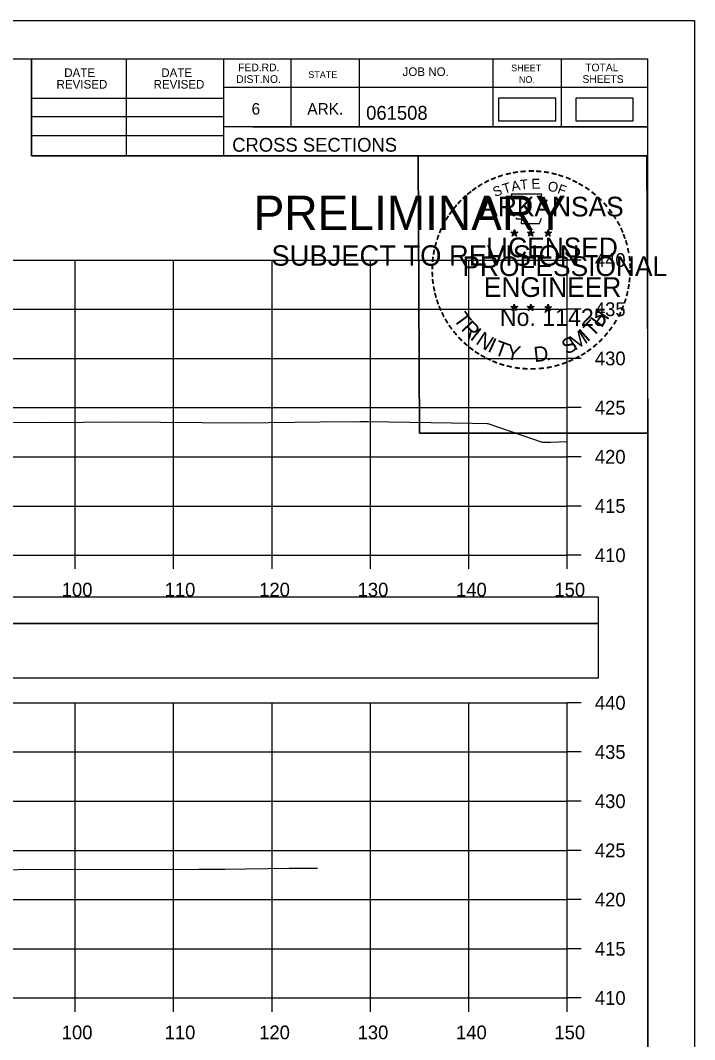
# Model space of a CAD drawing. Extents: x 1371057 to 1372761, y 380005 to 390517.
# Drawn here: x 1371655.3 to 1371723.8, y 387368.3 to 387471.9 of the extents above; entities that cross this region are included whole.
import ezdxf

# ---------------------------------------------------------------- set-up
doc = ezdxf.new("R2010")
doc.units = 0
for name, color, linetype in [('R_Axis', 7, 'Continuous'), ('R_Axis Annot', 7, 'Continuous'), ('R_Border', 7, 'Continuous'), ('R_Border PE', 7, 'Continuous'), ('R_Border Prem', 7, 'Continuous'), ('R_Detour', 7, 'Continuous'), ('R_Dimension', 7, 'Continuous'), ('R_Exist Surface', 7, 'Continuous'), ('R_Grid', 7, 'Continuous'), ('R_No Plot', 7, 'Continuous')]:
    doc.layers.add(name, color=color, linetype=linetype)

msp = doc.modelspace()

# ---------------------------------------------------------------- linework, layer by layer
at = {"layer": 'R_Axis'}
for p, q in [((1371710.87, 387417.55), (1371710.87, 387447.55)), ((1371712.27, 387447.55), (1371710.87, 387447.55)), ((1371712.27, 387442.55), (1371710.87, 387442.55)), ((1371712.27, 387437.55), (1371710.87, 387437.55)), ((1371712.27, 387432.55), (1371710.87, 387432.55)), ((1371712.27, 387427.55), (1371710.87, 387427.55)), ((1371712.27, 387422.55), (1371710.87, 387422.55)), ((1371410.87, 387417.55), (1371710.87, 387417.55)), ((1371660.87, 387416.15), (1371660.87, 387417.55)), ((1371670.87, 387416.15), (1371670.87, 387417.55)), ((1371680.87, 387416.15), (1371680.87, 387417.55)), ((1371690.87, 387416.15), (1371690.87, 387417.55)), ((1371700.87, 387416.15), (1371700.87, 387417.55)), ((1371710.87, 387416.15), (1371710.87, 387417.55)), ((1371712.27, 387417.55), (1371710.87, 387417.55)), ((1371710.87, 387372.55), (1371710.87, 387402.55)), ((1371712.27, 387402.55), (1371710.87, 387402.55)), ((1371712.27, 387397.55), (1371710.87, 387397.55)), ((1371712.27, 387392.55), (1371710.87, 387392.55)), ((1371712.27, 387387.55), (1371710.87, 387387.55)), ((1371712.27, 387382.55), (1371710.87, 387382.55)), ((1371712.27, 387377.55), (1371710.87, 387377.55)), ((1371410.87, 387372.55), (1371710.87, 387372.55)), ((1371660.87, 387371.15), (1371660.87, 387372.55)), ((1371670.87, 387371.15), (1371670.87, 387372.55)), ((1371680.87, 387371.15), (1371680.87, 387372.55)), ((1371690.87, 387371.15), (1371690.87, 387372.55)), ((1371700.87, 387371.15), (1371700.87, 387372.55)), ((1371710.87, 387371.15), (1371710.87, 387372.55)), ((1371712.27, 387372.55), (1371710.87, 387372.55))]:
    msp.add_line(p, q, dxfattribs=at)
at = {"layer": 'R_Border'}
for p, q in [((1371402.87, 387468.01), (1371719.05, 387468.01)), ((1371656.41, 387458.13), (1371656.41, 387468.01)), ((1371666.09, 387458.13), (1371666.09, 387468.01)), ((1371675.95, 387468.01), (1371675.95, 387458.13)), ((1371682.79, 387468.01), (1371682.79, 387461.07)), ((1371689.73, 387468.01), (1371689.73, 387461.07)), ((1371703.31, 387468.01), (1371703.31, 387461.07)), ((1371710.25, 387468.01), (1371710.25, 387461.07)), ((1371719.05, 387262.55), (1371719.05, 387468.01)), ((1371719.05, 387465.07), (1371675.95, 387465.07)), ((1371719.05, 387465.09), (1371719.05, 387465.09)), ((1371656.41, 387463.99), (1371675.95, 387463.99)), ((1371656.41, 387462.13), (1371675.95, 387462.13)), ((1371656.41, 387460.19), (1371675.95, 387460.19)), ((1371719.05, 387461.07), (1371675.95, 387461.07)), ((1371678.91, 387461.07), (1371719.05, 387461.07)), ((1371719.05, 387458.13), (1371656.41, 387458.13))]:
    msp.add_line(p, q, dxfattribs=at)
at = {"layer": 'R_Border PE'}
for p, q in [((1371705.14, 387450.39), (1371705.49, 387450.28)), ((1371705.14, 387450.39), (1371705.39, 387450.34)), ((1371705.14, 387450.39), (1371705.37, 387450.26)), ((1371705.27, 387449.98), (1371705.49, 387450.28)), ((1371705.27, 387449.98), (1371705.4, 387450.22)), ((1371705.27, 387449.98), (1371705.48, 387450.2)), ((1371705.49, 387450.64), (1371705.45, 387450.39)), ((1371705.7, 387449.98), (1371705.48, 387450.19)), ((1371705.49, 387450.28), (1371705.49, 387450.64)), ((1371705.49, 387450.64), (1371705.54, 387450.39)), ((1371705.83, 387450.39), (1371705.49, 387450.28)), ((1371705.7, 387449.98), (1371705.49, 387450.28)), ((1371705.83, 387450.39), (1371705.55, 387450.34)), ((1371705.7, 387449.98), (1371705.56, 387450.27)), ((1371705.83, 387450.39), (1371705.63, 387450.28)), ((1371706.81, 387450.39), (1371707.16, 387450.28)), ((1371706.81, 387450.39), (1371707.06, 387450.34)), ((1371706.81, 387450.39), (1371707.04, 387450.26)), ((1371706.94, 387449.98), (1371707.16, 387450.28)), ((1371706.94, 387449.98), (1371707.07, 387450.22)), ((1371706.94, 387449.98), (1371707.15, 387450.2)), ((1371707.16, 387450.64), (1371707.12, 387450.39)), ((1371707.37, 387449.98), (1371707.15, 387450.19)), ((1371707.16, 387450.28), (1371707.16, 387450.64)), ((1371707.16, 387450.64), (1371707.21, 387450.39)), ((1371707.5, 387450.39), (1371707.16, 387450.28)), ((1371707.37, 387449.98), (1371707.16, 387450.28)), ((1371707.5, 387450.39), (1371707.22, 387450.34)), ((1371707.37, 387449.98), (1371707.23, 387450.27)), ((1371707.5, 387450.39), (1371707.3, 387450.28)), ((1371708.57, 387450.37), (1371708.92, 387450.26)), ((1371708.57, 387450.37), (1371708.82, 387450.33)), ((1371708.57, 387450.37), (1371708.81, 387450.25)), ((1371708.7, 387449.97), (1371708.92, 387450.26)), ((1371708.7, 387449.97), (1371708.83, 387450.21)), ((1371708.7, 387449.97), (1371708.92, 387450.18)), ((1371708.92, 387450.63), (1371708.88, 387450.38)), ((1371708.92, 387450.26), (1371708.92, 387450.63)), ((1371708.92, 387450.63), (1371708.97, 387450.38)), ((1371709.27, 387450.37), (1371708.92, 387450.26)), ((1371709.13, 387449.97), (1371708.92, 387450.26)), ((1371709.13, 387449.97), (1371708.92, 387450.18)), ((1371709.27, 387450.37), (1371708.98, 387450.33)), ((1371709.13, 387449.97), (1371709, 387450.26)), ((1371709.27, 387450.37), (1371709.06, 387450.27)), ((1371705.13, 387442.81), (1371705.48, 387442.7)), ((1371705.13, 387442.81), (1371705.39, 387442.77)), ((1371705.13, 387442.81), (1371705.37, 387442.69)), ((1371705.27, 387442.41), (1371705.48, 387442.7)), ((1371705.27, 387442.41), (1371705.39, 387442.65)), ((1371705.27, 387442.41), (1371705.48, 387442.62)), ((1371705.48, 387443.07), (1371705.44, 387442.82)), ((1371705.48, 387442.7), (1371705.48, 387443.07)), ((1371705.48, 387443.07), (1371705.53, 387442.82)), ((1371705.83, 387442.81), (1371705.48, 387442.7)), ((1371705.7, 387442.41), (1371705.48, 387442.7)), ((1371705.7, 387442.41), (1371705.48, 387442.62)), ((1371705.83, 387442.81), (1371705.54, 387442.76)), ((1371705.7, 387442.41), (1371705.56, 387442.7)), ((1371705.83, 387442.81), (1371705.63, 387442.71)), ((1371706.8, 387442.81), (1371707.15, 387442.7)), ((1371706.8, 387442.81), (1371707.06, 387442.77)), ((1371706.8, 387442.81), (1371707.04, 387442.69)), ((1371706.94, 387442.41), (1371707.15, 387442.7)), ((1371706.94, 387442.41), (1371707.06, 387442.65)), ((1371706.94, 387442.41), (1371707.15, 387442.62)), ((1371707.15, 387443.07), (1371707.11, 387442.82)), ((1371707.15, 387442.7), (1371707.15, 387443.07)), ((1371707.15, 387443.07), (1371707.2, 387442.82)), ((1371707.5, 387442.81), (1371707.15, 387442.7)), ((1371707.36, 387442.41), (1371707.15, 387442.7)), ((1371707.36, 387442.41), (1371707.15, 387442.62)), ((1371707.5, 387442.81), (1371707.21, 387442.76)), ((1371707.36, 387442.41), (1371707.23, 387442.7)), ((1371707.5, 387442.81), (1371707.29, 387442.71)), ((1371708.57, 387442.8), (1371708.92, 387442.69)), ((1371708.57, 387442.8), (1371708.82, 387442.76)), ((1371708.57, 387442.8), (1371708.81, 387442.68)), ((1371708.7, 387442.4), (1371708.92, 387442.69)), ((1371708.7, 387442.4), (1371708.83, 387442.64)), ((1371708.7, 387442.4), (1371708.92, 387442.61)), ((1371708.92, 387443.06), (1371708.88, 387442.81)), ((1371708.92, 387442.69), (1371708.92, 387443.06)), ((1371708.92, 387443.06), (1371708.97, 387442.81)), ((1371709.27, 387442.8), (1371708.92, 387442.69)), ((1371709.13, 387442.4), (1371708.92, 387442.69)), ((1371709.13, 387442.4), (1371708.92, 387442.61)), ((1371709.27, 387442.8), (1371708.98, 387442.75)), ((1371709.13, 387442.4), (1371708.99, 387442.69)), ((1371709.27, 387442.8), (1371709.06, 387442.7))]:
    msp.add_line(p, q, dxfattribs=at)
for points in [[(1371705.18, 387454.26), (1371705.45, 387453.44)], [(1371708.69, 387453.34), (1371708.83, 387453.63), (1371708.15, 387453.6), (1371708.29, 387454.26), (1371705.18, 387454.26)], [(1371705.67, 387451.84), (1371705.67, 387451.75), (1371706.23, 387451.74), (1371706.18, 387451.26), (1371708.05, 387451.26), (1371708.25, 387451.8)], [(1371705.49, 387450.64), (1371705.7, 387449.98), (1371705.14, 387450.39), (1371705.83, 387450.39), (1371705.27, 387449.98), (1371705.49, 387450.64)], [(1371707.16, 387450.64), (1371707.37, 387449.98), (1371706.81, 387450.39), (1371707.5, 387450.39), (1371706.94, 387449.98), (1371707.16, 387450.64)], [(1371708.92, 387450.63), (1371709.13, 387449.97), (1371708.57, 387450.37), (1371709.27, 387450.37), (1371708.7, 387449.97), (1371708.92, 387450.63)], [(1371705.48, 387443.07), (1371705.7, 387442.41), (1371705.13, 387442.81), (1371705.83, 387442.81), (1371705.27, 387442.41), (1371705.48, 387443.07)], [(1371707.15, 387443.07), (1371707.36, 387442.41), (1371706.8, 387442.81), (1371707.5, 387442.81), (1371706.94, 387442.41), (1371707.15, 387443.07)], [(1371708.92, 387443.06), (1371709.13, 387442.4), (1371708.57, 387442.8), (1371709.27, 387442.8), (1371708.7, 387442.4), (1371708.92, 387443.06)]]:
    msp.add_lwpolyline(points, dxfattribs=at)
for centre, radius in [((1371705.49, 387450.27), 0.172), ((1371705.49, 387450.27), 0.145), ((1371705.49, 387450.27), 0.116), ((1371705.49, 387450.27), 0.0991), ((1371705.49, 387450.27), 0.0747), ((1371705.49, 387450.27), 0.0495), ((1371705.49, 387450.27), 0.0296), ((1371707.16, 387450.27), 0.172), ((1371707.16, 387450.27), 0.145), ((1371707.16, 387450.27), 0.116), ((1371707.16, 387450.27), 0.0991), ((1371707.16, 387450.27), 0.0747), ((1371707.16, 387450.27), 0.0495), ((1371707.16, 387450.27), 0.0296), ((1371708.92, 387450.26), 0.172), ((1371708.92, 387450.26), 0.145), ((1371708.92, 387450.26), 0.116), ((1371708.92, 387450.26), 0.0991), ((1371708.92, 387450.26), 0.0747), ((1371708.92, 387450.26), 0.0495), ((1371708.92, 387450.26), 0.0296), ((1371705.48, 387442.7), 0.172), ((1371705.48, 387442.7), 0.145), ((1371705.48, 387442.7), 0.116), ((1371705.48, 387442.7), 0.0991), ((1371705.48, 387442.7), 0.0747), ((1371705.48, 387442.7), 0.0495), ((1371705.48, 387442.7), 0.0296), ((1371707.15, 387442.7), 0.172), ((1371707.15, 387442.7), 0.145), ((1371707.15, 387442.7), 0.116), ((1371707.15, 387442.7), 0.0991), ((1371707.15, 387442.7), 0.0747), ((1371707.15, 387442.7), 0.0495), ((1371707.15, 387442.7), 0.0296), ((1371708.92, 387442.69), 0.172), ((1371708.92, 387442.69), 0.145), ((1371708.92, 387442.69), 0.116), ((1371708.92, 387442.69), 0.0991), ((1371708.92, 387442.69), 0.0747), ((1371708.92, 387442.69), 0.0495), ((1371708.92, 387442.69), 0.0296)]:
    msp.add_circle(centre, radius, dxfattribs=at)
at = {"layer": 'R_Detour'}
msp.add_lwpolyline([(1371407.72, 387410.6), (1371714.03, 387410.6), (1371714.03, 387413.3), (1371407.72, 387413.3)], close=True, dxfattribs=at)
at = {"layer": 'R_Dimension'}
for points in [[(1371703.87, 387461.7), (1371709.7, 387461.7), (1371709.7, 387464.01), (1371703.87, 387464.01)], [(1371711.74, 387461.7), (1371717.57, 387461.7), (1371717.57, 387464.01), (1371711.74, 387464.01)], [(1371407.72, 387405.08), (1371714.03, 387405.08), (1371714.03, 387410.6), (1371407.72, 387410.6)]]:
    msp.add_lwpolyline(points, close=True, dxfattribs=at)
at = {"layer": 'R_Exist Surface'}
for points in [[(1371611.8, 387431), (1371629.28, 387430.78), (1371631.7, 387430.75), (1371634.94, 387430.79), (1371650.67, 387431.04), (1371653.41, 387431.06), (1371657.89, 387431.05), (1371665.39, 387431.09), (1371677.91, 387430.99), (1371685.75, 387431.11), (1371689.8, 387431.15), (1371690.63, 387431.14), (1371701.25, 387430.97), (1371702.74, 387430.94), (1371702.76, 387430.94), (1371702.8, 387430.92), (1371708.3, 387429.05), (1371709.17, 387429.04), (1371710.87, 387429.11)], [(1371605.33, 387385.68), (1371613.63, 387385.75), (1371630.14, 387385.55), (1371634.01, 387385.51), (1371639.38, 387385.54), (1371655.04, 387385.62), (1371673.39, 387385.65), (1371676.08, 387385.65), (1371682.61, 387385.73), (1371685.49, 387385.73)]]:
    msp.add_lwpolyline(points, dxfattribs=at)
at = {"layer": 'R_Grid'}
for p, q in [((1371410.87, 387447.55), (1371710.87, 387447.55)), ((1371660.87, 387417.55), (1371660.87, 387447.55)), ((1371670.87, 387417.55), (1371670.87, 387447.55)), ((1371680.87, 387417.55), (1371680.87, 387447.55)), ((1371690.87, 387417.55), (1371690.87, 387447.55)), ((1371700.87, 387417.55), (1371700.87, 387447.55)), ((1371710.87, 387417.55), (1371710.87, 387447.55)), ((1371410.87, 387442.55), (1371710.87, 387442.55)), ((1371410.87, 387437.55), (1371710.87, 387437.55)), ((1371410.87, 387432.55), (1371710.87, 387432.55)), ((1371410.87, 387427.55), (1371710.87, 387427.55)), ((1371410.87, 387422.55), (1371710.87, 387422.55)), ((1371410.87, 387417.55), (1371710.87, 387417.55)), ((1371410.87, 387402.55), (1371710.87, 387402.55)), ((1371660.87, 387372.55), (1371660.87, 387402.55)), ((1371670.87, 387372.55), (1371670.87, 387402.55)), ((1371680.87, 387372.55), (1371680.87, 387402.55)), ((1371690.87, 387372.55), (1371690.87, 387402.55)), ((1371700.87, 387372.55), (1371700.87, 387402.55)), ((1371710.87, 387372.55), (1371710.87, 387402.55)), ((1371410.87, 387397.55), (1371710.87, 387397.55)), ((1371410.87, 387392.55), (1371710.87, 387392.55)), ((1371410.87, 387387.55), (1371710.87, 387387.55)), ((1371410.87, 387382.55), (1371710.87, 387382.55)), ((1371410.87, 387377.55), (1371710.87, 387377.55)), ((1371410.87, 387372.55), (1371710.87, 387372.55))]:
    msp.add_line(p, q, dxfattribs=at)
at = {"layer": 'R_No Plot'}
for p, q in [((1371390.47, 387471.91), (1371723.8, 387471.91)), ((1371695.09, 387435.68), (1371695.09, 387435.68))]:
    msp.add_line(p, q, dxfattribs=at)
for points in [[(1371390.46, 387471.91), (1371723.8, 387471.91), (1371723.8, 387258.57), (1371390.46, 387258.57)], [(1371636.79, 387468.01), (1371656.41, 387468.01), (1371656.41, 387458.13), (1371672.52, 387458.13), (1371695.72, 387458.13), (1371695.84, 387429.97), (1371719.05, 387429.97), (1371719.05, 387262.55), (1371402.87, 387262.55), (1371402.87, 387468.01)], [(1371695.72, 387458.13), (1371718.93, 387458.13), (1371719.05, 387429.97), (1371695.84, 387429.97)]]:
    msp.add_lwpolyline(points, close=True, dxfattribs=at)

# ---------------------------------------------------------------- texts
at = {"layer": 'R_Axis Annot'}
for s, p in [('440', (1371713.67, 387446.85)), ('435', (1371713.67, 387441.85)), ('430', (1371713.67, 387436.85)), ('425', (1371713.67, 387431.85)), ('420', (1371713.67, 387426.85)), ('415', (1371713.67, 387421.85)), ('410', (1371713.67, 387416.85)), ('100', (1371659.5, 387413.35)), ('110', (1371669.95, 387413.35)), ('120', (1371679.56, 387413.35)), ('130', (1371689.56, 387413.35)), ('140', (1371699.56, 387413.35)), ('150', (1371709.56, 387413.35)), ('440', (1371713.67, 387401.85)), ('435', (1371713.67, 387396.85)), ('430', (1371713.67, 387391.85)), ('425', (1371713.67, 387386.85)), ('420', (1371713.67, 387381.85)), ('415', (1371713.67, 387376.85)), ('410', (1371713.67, 387371.85)), ('100', (1371659.5, 387368.35)), ('110', (1371669.95, 387368.35)), ('120', (1371679.56, 387368.35)), ('130', (1371689.56, 387368.35)), ('140', (1371699.56, 387368.35)), ('150', (1371709.56, 387368.35))]:
    msp.add_text(s, height=1.4, dxfattribs=at).set_placement(p)
at = {"layer": 'R_Border'}
for s, height, p in [('FED.RD.', 0.782, (1371677.43, 387466.73)), ('SHEET', 0.684, (1371705.17, 387466.73)), ('TOTAL', 0.782, (1371712.69, 387466.73)), ('DATE', 0.879, (1371659.75, 387466.15)), ('DATE', 0.879, (1371669.61, 387466.15)), ('DIST.NO.', 0.782, (1371677.23, 387465.55)), ('STATE', 0.684, (1371684.55, 387466.05)), ('JOB NO.', 0.879, (1371694.13, 387466.25)), ('SHEETS', 0.782, (1371712.41, 387465.55)), ('REVISED', 0.879, (1371658.97, 387464.97)), ('REVISED', 0.879, (1371668.83, 387464.97)), ('NO.', 0.684, (1371705.95, 387465.55)), ('6', 1.17, (1371678.79, 387462.33)), ('ARK.', 1.172, (1371684.45, 387462.33)), ('061508', 1.4, (1371690.43, 387461.81)), ('CROSS SECTIONS', 1.4, (1371676.82, 387458.56))]:
    msp.add_text(s, height=height, rotation=360, dxfattribs=at).set_placement(p)
at = {"layer": 'R_Border PE'}
for s, height, rotation, p in [('-', 1.6, 24.3072, (1371703.29, 387455.12)), ('-', 1.6, 19.1761, (1371703.93, 387455.39)), ('-', 1.6, 13.6301, (1371704.68, 387455.63)), ('-', 1.6, 10.2193, (1371705.35, 387455.79)), ('-', 1.6, 5.8968, (1371706.08, 387455.9)), ('-', 1.6, 0.1862, (1371706.86, 387455.98)), ('-', 1.6, 357.743, (1371707.58, 387455.96)), ('-', 1.6, 352.1617, (1371708.32, 387455.91)), ('-', 1.6, 347.2049, (1371709.04, 387455.79)), ('-', 1.6, 342.3362, (1371709.68, 387455.64)), ('-', 1.6, 337.8551, (1371710.41, 387455.42)), ('-', 1.6, 36.2317, (1371701.48, 387454.04)), ('-', 1.6, 34.0636, (1371702.06, 387454.44)), ('-', 1.6, 28.7918, (1371702.66, 387454.81)), ('S', 1, 21.594, (1371703.53, 387453.94)), ('T', 1, 16.4036, (1371704.45, 387454.27)), ('A', 1, 11.2132, (1371705.27, 387454.52)), ('T', 1, 6.0228, (1371706.12, 387454.69)), ('E', 1, 0.8323, (1371707.23, 387454.8)), ('O', 1, 350.4515, (1371708.83, 387454.59)), ('F', 1, 340.0707, (1371709.79, 387454.36)), ('-', 1.6, 334.1211, (1371711.04, 387455.14)), ('-', 1.6, 329.6409, (1371711.62, 387454.86)), ('-', 1.6, 325.8627, (1371712.26, 387454.5)), ('-', 1.6, 42.9622, (1371700.58, 387453.25)), ('-', 1.6, 38.9507, (1371701.01, 387453.66)), ('ARKANSAS', 2, 360, (1371702.03, 387451.98)), ('-', 1.6, 320.5297, (1371712.87, 387454.07)), ('-', 1.6, 315.5786, (1371713.47, 387453.59)), ('-', 1.6, 50.6142, (1371699.72, 387452.28)), ('-', 1.6, 48.423, (1371700.13, 387452.77)), ('-', 1.6, 309.8797, (1371714.04, 387453.04)), ('-', 1.6, 58.0706, (1371698.99, 387451.19)), ('-', 1.6, 54.2325, (1371699.31, 387451.71)), ('-', 1.6, 306.6522, (1371714.57, 387452.43)), ('-', 1.4, 303.6753, (1371715.05, 387451.87)), ('-', 1.6, 62.8713, (1371698.67, 387450.57)), ('-', 1.6, 299.6684, (1371715.37, 387451.26)), ('-', 1.6, 294.6628, (1371715.7, 387450.65)), ('-', 1.6, 72.3945, (1371698.2, 387449.33)), ('-', 1.6, 67.7743, (1371698.41, 387449.96)), ('LICENSED', 2, 360, (1371702.63, 387447.83)), ('DWB', 0.01, 360, (1371705.47, 387450.27)), ('DWB', 0.01, 360, (1371707.14, 387450.27)), ('DWB', 0.01, 360, (1371708.91, 387450.26)), ('-', 1.6, 290.5728, (1371715.95, 387450.07)), ('-', 1.6, 75.461, (1371698, 387448.62)), ('-', 1.6, 285.1233, (1371716.19, 387449.49)), ('-', 1.6, 280.5493, (1371716.39, 387448.75)), ('-', 1.6, 85.1863, (1371697.79, 387447.21)), ('-', 1.6, 81.2013, (1371697.87, 387447.91)), ('PROFESSIONAL', 2, 360, (1371700.21, 387445.92)), ('-', 1.6, 276.5962, (1371716.55, 387447.98)), ('-', 1.6, 89.0622, (1371697.77, 387446.51)), ('-', 1.6, 274.3301, (1371716.61, 387447.26)), ('-', 1.6, 94.1959, (1371697.8, 387445.79)), ('-', 1.6, 98.9479, (1371697.87, 387445.12)), ('ENGINEER', 2, 360, (1371702.39, 387443.8)), ('-', 1.6, 263.5172, (1371716.62, 387445.96)), ('-', 1.6, 269.9407, (1371716.64, 387446.63)), ('-', 1.6, 101.7149, (1371698.01, 387444.39)), ('-', 1.6, 260.9953, (1371716.55, 387445.31)), ('-', 1.6, 105.4578, (1371698.17, 387443.79)), ('-', 1.6, 109.0874, (1371698.38, 387443.16)), ('-', 1.6, 252.8681, (1371716.26, 387443.91)), ('-', 1.6, 255.7626, (1371716.44, 387444.63)), ('-', 1.6, 114.0643, (1371698.64, 387442.57)), ('No. 11425', 1.757, 360, (1371704.02, 387440.85)), ('DWB', 0.01, 360, (1371705.47, 387442.7)), ('DWB', 0.01, 360, (1371707.14, 387442.7)), ('DWB', 0.01, 360, (1371708.91, 387442.69)), ('H', 1.54, 54.6088, (1371714.36, 387440.58)), ('-', 1.6, 247.8887, (1371716.04, 387443.24)), ('-', 1.6, 115.7289, (1371698.94, 387441.95)), ('-', 1.6, 120.4471, (1371699.3, 387441.36)), ('T', 1.54, 306.0406, (1371699.24, 387441.54)), ('T', 1.54, 46.6444, (1371713.47, 387439.63)), ('-', 1.6, 239.0712, (1371715.38, 387441.85)), ('-', 1.6, 244.6197, (1371715.78, 387442.61)), ('-', 1.6, 125.8934, (1371699.7, 387440.8)), ('R', 1.54, 314.005, (1371700, 387440.49)), ('I', 1.54, 321.9694, (1371700.9, 387439.56)), ('I', 1.54, 42.1136, (1371712.91, 387439.16)), ('-', 1.6, 233.8452, (1371714.98, 387441.2)), ('-', 1.6, 130.7181, (1371700.17, 387440.25)), ('-', 1.6, 134.2238, (1371700.68, 387439.7)), ('N', 1.54, 326.5002, (1371701.47, 387439.09)), ('I', 1.54, 335.3603, (1371702.68, 387438.3)), ('S', 1.54, 26.9312, (1371710.79, 387437.9)), ('M', 1.54, 32.6563, (1371711.63, 387438.31)), ('-', 1.6, 225.7653, (1371714.07, 387440.07)), ('-', 1.6, 231.2538, (1371714.55, 387440.64)), ('-', 1.6, 138.9338, (1371701.21, 387439.24)), ('-', 1.6, 144.6463, (1371701.76, 387438.83)), ('T', 1.54, 339.8912, (1371703.34, 387437.98)), ('Y', 1.54, 347.8556, (1371704.56, 387437.53)), ('D', 1.54, 6.3969, (1371707.54, 387437.17)), ('-', 1.6, 215.7363, (1371713, 387439.09)), ('-', 1.6, 221.0851, (1371713.55, 387439.56)), ('-', 1.6, 148.0898, (1371702.32, 387438.46)), ('-', 1.6, 151.5704, (1371702.9, 387438.14)), ('-', 1.6, 154.6002, (1371703.43, 387437.89)), ('-', 1.6, 158.5612, (1371704.05, 387437.64)), ('.', 1.54, 13.7642, (1371708.74, 387437.3)), ('-', 1.6, 204.2516, (1371711.29, 387438.04)), ('-', 1.6, 207.3568, (1371711.91, 387438.36)), ('-', 1.6, 212.2491, (1371712.47, 387438.7)), ('-', 1.6, 162.7983, (1371704.74, 387437.42)), ('-', 1.6, 167.5555, (1371705.45, 387437.26)), ('-', 1.6, 173.1155, (1371706.22, 387437.15)), ('-', 1.6, 176.5183, (1371706.97, 387437.1)), ('-', 1.6, 181.5918, (1371707.72, 387437.12)), ('-', 1.6, 185.8167, (1371708.52, 387437.19)), ('-', 1.6, 191.2858, (1371709.26, 387437.32)), ('-', 1.6, 195.4743, (1371709.99, 387437.52)), ('-', 1.6, 200.7184, (1371710.67, 387437.77))]:
    msp.add_text(s, height=height, rotation=rotation, dxfattribs=at).set_placement(p)
at = {"layer": 'R_Border Prem'}
for s, height, p in [('PRELIMINARY', 3.5, (1371679, 387450.59)), ('DWB', 0.01, (1371679.75, 387452.44)), ('SUBJECT TO REVISION', 2.0751, (1371680.81, 387446.97))]:
    msp.add_text(s, height=height, rotation=360, dxfattribs=at).set_placement(p)

doc.saveas('drawing.dxf')
